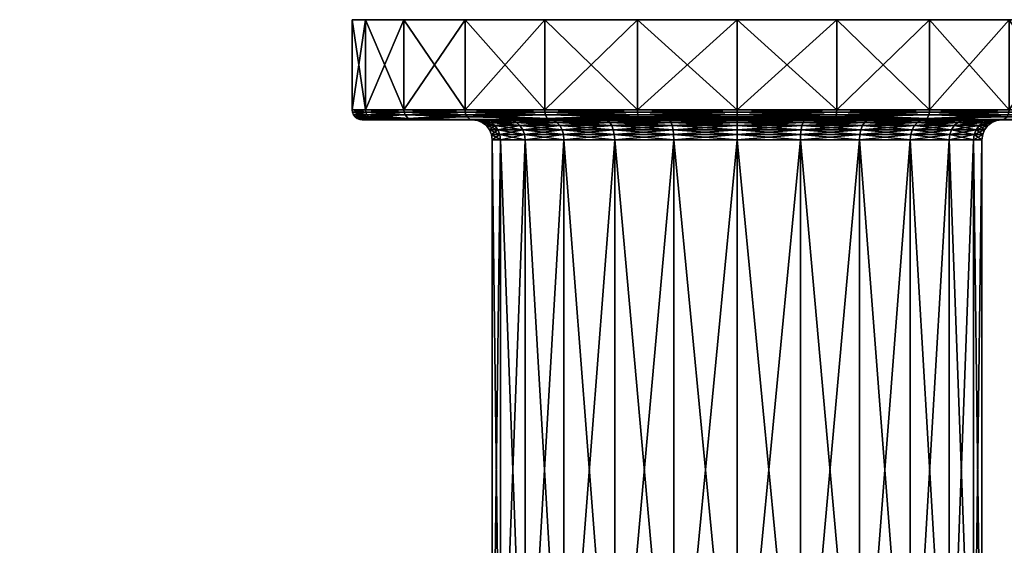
# Model space of a CAD drawing. Extents: x -0.145 to 0.145, y -0.546 to 0.024.
# Tile 655 of 656: x -0.036 to 0.013, y -0.027 to -0.001. Entities that reach past the tile are written whole.
import ezdxf

# ---------------------------------------------------------------- set-up
doc = ezdxf.new("R2010")
doc.units = 0
doc.layers.add('mesh', color=7, linetype='CONTINUOUS')

msp = doc.modelspace()

# ---------------------------------------------------------------- meshes
at = {"layer": 'mesh'}
mesh = msp.add_polyface(dxfattribs=at)
corners = [(-0.018012, -0.0056, 0.385737), (-0.01878, -0.005583, 0.380884), (-0.018137, -0.005583, 0.38577), (-0.018651, -0.0056, 0.380884), (-0.018137, -0.005583, 0.375997), (-0.018012, -0.0056, 0.376031), (-0.016251, -0.005583, 0.371444), (-0.018254, -0.005533, 0.385801), (-0.016251, -0.005583, 0.390323), (-0.018901, -0.005533, 0.380884), (-0.018254, -0.005533, 0.375966), (-0.019005, -0.005454, 0.380884), (-0.018354, -0.005454, 0.385828), (-0.018354, -0.005454, 0.375939), (-0.019084, -0.00535, 0.380884), (-0.01843, -0.00535, 0.385849), (-0.01843, -0.00535, 0.375919), (-0.016514, -0.00535, 0.371292), (-0.018479, -0.00523, 0.385862), (-0.016514, -0.00535, 0.390475), (-0.019134, -0.00523, 0.380884), (-0.018479, -0.00523, 0.375906), (-0.016557, -0.00523, 0.371267), (-0.018495, -0.0051, 0.385866), (-0.016557, -0.00523, 0.3905), (-0.019151, -0.0051, 0.380884), (-0.018495, -0.0051, 0.375901), (-0.016572, -0.0051, 0.371259), (-0.016572, -0.0051, 0.390509), (-0.018495, -0.0006, 0.385866), (-0.016572, -0.0006, 0.390509), (-0.019151, -0.0006, 0.380884), (-0.018495, -0.0006, 0.375901), (-0.016572, -0.0006, 0.371259), (-0.016355, -0.005533, 0.371384), (-0.016355, -0.005533, 0.390384)]
mesh.append_faces([[corners[k] for k in face] for face in [(0, 1, 2, 2), (3, 4, 1, 1), (5, 6, 4, 4), (2, 7, 8, 8), (2, 9, 7, 7), (1, 9, 2, 2), (1, 10, 9, 9), (4, 10, 1, 1), (7, 11, 12, 12), (9, 11, 7, 7), (9, 13, 11, 11), (10, 13, 9, 9), (12, 14, 15, 15), (11, 14, 12, 12), (11, 16, 14, 14), (13, 16, 11, 11), (13, 17, 16, 16), (15, 18, 19, 19), (15, 20, 18, 18), (14, 20, 15, 15), (14, 21, 20, 20), (16, 21, 14, 14), (16, 22, 21, 21), (17, 22, 16, 16), (18, 23, 24, 24), (18, 25, 23, 23), (20, 25, 18, 18), (20, 26, 25, 25), (21, 26, 20, 20), (21, 27, 26, 26), (22, 27, 21, 21), (28, 29, 30, 30), (23, 29, 28, 28), (23, 31, 29, 29), (25, 31, 23, 23), (25, 32, 31, 31), (26, 32, 25, 25), (26, 33, 32, 32), (27, 33, 26, 26), (4, 34, 10, 10), (6, 34, 4, 4), (7, 12, 35, 35), (10, 34, 13, 13), (12, 15, 35, 35), (34, 17, 13, 13)]])
mesh = msp.add_polyface(dxfattribs=at)
corners = [(-0.013409, -0.005454, 0.394392), (-0.016514, -0.00535, 0.390475), (-0.013465, -0.00535, 0.394448), (-0.013409, -0.005454, 0.367375), (-0.009493, -0.00535, 0.364271), (-0.013465, -0.00535, 0.367319), (-0.013501, -0.00523, 0.394484), (-0.009493, -0.00535, 0.397497), (-0.016557, -0.00523, 0.3905), (-0.018479, -0.00523, 0.385862), (-0.016514, -0.00535, 0.371292), (-0.013501, -0.00523, 0.367284), (-0.016557, -0.00523, 0.371267), (-0.009517, -0.00523, 0.364227), (-0.013513, -0.0051, 0.394496), (-0.009517, -0.00523, 0.39754), (-0.016572, -0.0051, 0.390509), (-0.018495, -0.0051, 0.385866), (-0.013513, -0.0051, 0.367272), (-0.016572, -0.0051, 0.371259), (-0.009526, -0.0051, 0.364213), (-0.013513, -0.0006, 0.394496), (-0.009526, -0.0051, 0.397555), (-0.016572, -0.0006, 0.390509), (-0.013513, -0.0006, 0.367272), (-0.016572, -0.0006, 0.371259), (-0.009526, -0.0006, 0.364213), (0.000099, -0.0006, 0.380884), (-0.018495, -0.0006, 0.385866), (-0.018495, -0.0006, 0.375901), (-0.019151, -0.0006, 0.380884), (-0.016139, -0.0056, 0.390259), (-0.016251, -0.005583, 0.390323), (-0.013251, -0.005583, 0.394234), (-0.016139, -0.0056, 0.371509), (-0.013251, -0.005583, 0.367534), (-0.016251, -0.005583, 0.371444), (-0.009276, -0.0056, 0.364646), (-0.009341, -0.005583, 0.364534), (-0.016355, -0.005533, 0.390384), (-0.018254, -0.005533, 0.385801), (-0.016355, -0.005533, 0.371384), (-0.009401, -0.005533, 0.364429), (-0.009401, -0.005533, 0.397338), (-0.01843, -0.00535, 0.385849)]
mesh.append_faces([[corners[k] for k in face] for face in [(0, 1, 2, 2), (3, 4, 5, 5), (2, 6, 7, 7), (2, 8, 6, 6), (1, 8, 2, 2), (1, 9, 8, 8), (10, 11, 12, 12), (5, 11, 10, 10), (5, 13, 11, 11), (4, 13, 5, 5), (6, 14, 15, 15), (6, 16, 14, 14), (8, 16, 6, 6), (8, 17, 16, 16), (12, 18, 19, 19), (11, 18, 12, 12), (11, 20, 18, 18), (13, 20, 11, 11), (14, 21, 22, 22), (14, 23, 21, 21), (16, 23, 14, 14), (19, 24, 25, 25), (18, 24, 19, 19), (18, 26, 24, 24), (20, 26, 18, 18), (27, 23, 28, 28), (27, 21, 23, 23), (27, 29, 25, 25), (27, 30, 29, 29), (31, 32, 33, 33), (34, 35, 36, 36), (37, 38, 35, 35), (32, 39, 33, 33), (32, 40, 39, 39), (36, 35, 41, 41), (38, 42, 35, 35), (33, 0, 43, 43), (33, 39, 0, 0), (35, 3, 41, 41), (35, 42, 3, 3), (0, 2, 43, 43), (39, 1, 0, 0), (39, 44, 1, 1), (41, 5, 10, 10), (3, 5, 41, 41), (42, 4, 3, 3)]])
mesh = msp.add_polyface(dxfattribs=at)
corners = [(-0.009276, -0.0056, 0.397122), (-0.009341, -0.005583, 0.397234), (-0.004754, -0.0056, 0.398995), (-0.009276, -0.0056, 0.364646), (-0.004787, -0.005583, 0.362648), (-0.009341, -0.005583, 0.364534), (-0.004754, -0.0056, 0.362773), (-0.004819, -0.005533, 0.362531), (-0.009493, -0.00535, 0.397497), (-0.009517, -0.00523, 0.39754), (-0.004866, -0.00535, 0.399413), (-0.013501, -0.00523, 0.394484), (-0.009493, -0.00535, 0.364271), (-0.004879, -0.00523, 0.362306), (-0.009517, -0.00523, 0.364227), (-0.004866, -0.00535, 0.362354), (-0.009526, -0.0051, 0.397555), (-0.004879, -0.00523, 0.399461), (-0.013513, -0.0051, 0.394496), (-0.004883, -0.0051, 0.36229), (-0.009526, -0.0051, 0.364213), (-0.008917, -0.005734, 0.371868), (-0.009087, -0.005634, 0.371698), (-0.011152, -0.005634, 0.374388), (-0.006276, -0.005734, 0.369842), (-0.006397, -0.005634, 0.369633), (-0.009087, -0.005634, 0.39007), (-0.006526, -0.0056, 0.392359), (-0.006397, -0.005634, 0.392134), (-0.00927, -0.0056, 0.390253), (-0.011152, -0.005634, 0.387379), (-0.011376, -0.0056, 0.387509), (-0.011376, -0.0056, 0.374259), (-0.00927, -0.0056, 0.371514), (-0.006526, -0.0056, 0.369409), (-0.00333, -0.0056, 0.368085), (-0.009526, -0.0006, 0.397555), (-0.004883, -0.0051, 0.399478), (-0.013513, -0.0006, 0.394496), (-0.004883, -0.0006, 0.36229), (-0.009526, -0.0006, 0.364213), (-0.018495, -0.0006, 0.385866), (-0.019151, -0.0006, 0.380884), (0.000099, -0.0006, 0.380884), (-0.013513, -0.0006, 0.367272), (-0.016572, -0.0006, 0.371259), (-0.013251, -0.005583, 0.394234), (-0.009401, -0.005533, 0.397338), (-0.004787, -0.005583, 0.39912), (-0.009401, -0.005533, 0.364429), (-0.004845, -0.005454, 0.362431), (-0.004845, -0.005454, 0.399336), (-0.013465, -0.00535, 0.394448), (-0.013251, -0.005583, 0.367534)]
mesh.append_faces([[corners[k] for k in face] for face in [(0, 1, 2, 2), (3, 4, 5, 5), (6, 4, 3, 3), (4, 7, 5, 5), (8, 9, 10, 10), (8, 11, 9, 9), (12, 13, 14, 14), (15, 13, 12, 12), (9, 16, 17, 17), (9, 18, 16, 16), (14, 19, 20, 20), (13, 19, 14, 14), (21, 22, 23, 23), (24, 25, 22, 22), (26, 27, 28, 28), (26, 29, 27, 27), (30, 29, 26, 26), (30, 31, 29, 29), (22, 32, 23, 23), (22, 33, 32, 32), (25, 33, 22, 22), (25, 34, 33, 33), (29, 0, 27, 27), (35, 3, 34, 34), (35, 6, 3, 3), (16, 36, 37, 37), (16, 38, 36, 36), (20, 39, 40, 40), (19, 39, 20, 20), (41, 42, 43, 43), (43, 44, 40, 40), (45, 44, 43, 43), (0, 46, 1, 1), (1, 47, 48, 48), (1, 46, 47, 47), (5, 7, 49, 49), (7, 50, 49, 49), (47, 8, 51, 51), (47, 52, 8, 8), (49, 15, 12, 12), (50, 15, 49, 49), (29, 46, 0, 0), (31, 46, 29, 29), (34, 53, 33, 33), (34, 3, 53, 53)]])
mesh = msp.add_polyface(dxfattribs=at)
corners = [(-0.004754, -0.0056, 0.398995), (-0.004787, -0.005583, 0.39912), (0.000099, -0.0056, 0.399634), (-0.009341, -0.005583, 0.397234), (-0.004754, -0.0056, 0.362773), (0.000099, -0.005583, 0.362004), (-0.004787, -0.005583, 0.362648), (0.000099, -0.0056, 0.362134), (-0.004819, -0.005533, 0.399236), (0.000099, -0.005583, 0.399763), (0.000099, -0.005533, 0.361884), (-0.004819, -0.005533, 0.362531), (-0.004845, -0.005454, 0.399336), (0.000099, -0.005533, 0.399884), (0.000099, -0.005454, 0.36178), (-0.004845, -0.005454, 0.362431), (-0.004866, -0.00535, 0.399413), (0.000099, -0.005454, 0.399987), (-0.009493, -0.00535, 0.397497), (0.000099, -0.00535, 0.361701), (-0.004866, -0.00535, 0.362354), (-0.004879, -0.00523, 0.399461), (0.000099, -0.00535, 0.400067), (-0.009517, -0.00523, 0.39754), (0.000099, -0.00523, 0.361651), (-0.004879, -0.00523, 0.362306), (-0.004883, -0.0051, 0.399478), (0.000099, -0.00523, 0.400117), (-0.009526, -0.0051, 0.397555), (0.000099, -0.0051, 0.361634), (-0.004883, -0.0051, 0.36229), (-0.003201, -0.005734, 0.368568), (-0.003263, -0.005634, 0.368335), (-0.006397, -0.005634, 0.369633), (0.000099, -0.005734, 0.368134), (0.000099, -0.005634, 0.367893), (-0.003263, -0.005634, 0.393432), (-0.00333, -0.0056, 0.393682), (0.000099, -0.0056, 0.394134), (-0.006397, -0.005634, 0.392134), (-0.006526, -0.0056, 0.392359), (-0.006526, -0.0056, 0.369409), (-0.00333, -0.0056, 0.368085), (0.000099, -0.0056, 0.367634), (-0.009276, -0.0056, 0.397122), (-0.004883, -0.0006, 0.399478), (0.000099, -0.0051, 0.400134), (-0.009526, -0.0006, 0.397555), (0.000099, -0.0006, 0.361634), (-0.004883, -0.0006, 0.36229), (0.000099, -0.0006, 0.380884), (0.000099, -0.0006, 0.400134), (-0.013513, -0.0006, 0.394496), (-0.009526, -0.0006, 0.364213), (-0.009401, -0.005533, 0.397338)]
mesh.append_faces([[corners[k] for k in face] for face in [(0, 1, 2, 2), (0, 3, 1, 1), (4, 5, 6, 6), (7, 5, 4, 4), (1, 8, 9, 9), (6, 10, 11, 11), (5, 10, 6, 6), (8, 12, 13, 13), (11, 14, 15, 15), (10, 14, 11, 11), (12, 16, 17, 17), (12, 18, 16, 16), (15, 19, 20, 20), (14, 19, 15, 15), (16, 21, 22, 22), (16, 23, 21, 21), (20, 24, 25, 25), (19, 24, 20, 20), (21, 26, 27, 27), (21, 28, 26, 26), (25, 29, 30, 30), (24, 29, 25, 25), (31, 32, 33, 33), (34, 35, 32, 32), (36, 37, 38, 38), (39, 37, 36, 36), (39, 40, 37, 37), (32, 41, 33, 33), (32, 42, 41, 41), (35, 42, 32, 32), (35, 43, 42, 42), (37, 0, 2, 2), (40, 0, 37, 37), (40, 44, 0, 0), (43, 4, 42, 42), (43, 7, 4, 4), (26, 45, 46, 46), (26, 47, 45, 45), (30, 48, 49, 49), (29, 48, 30, 30), (50, 45, 47, 47), (50, 51, 45, 45), (47, 52, 50, 50), (50, 53, 49, 49), (1, 54, 8, 8), (8, 54, 12, 12)]])
mesh = msp.add_polyface(dxfattribs=at)
corners = [(0.000099, -0.0056, 0.399634), (0.000099, -0.005583, 0.399763), (0.004952, -0.0056, 0.398995), (-0.004787, -0.005583, 0.39912), (0.000099, -0.0056, 0.362134), (0.004985, -0.005583, 0.362648), (0.000099, -0.005583, 0.362004), (-0.004819, -0.005533, 0.399236), (0.000099, -0.005533, 0.399884), (0.005017, -0.005533, 0.362531), (0.000099, -0.005533, 0.361884), (-0.004845, -0.005454, 0.399336), (0.000099, -0.005454, 0.399987), (0.005043, -0.005454, 0.362431), (0.000099, -0.005454, 0.36178), (-0.004866, -0.00535, 0.399413), (0.000099, -0.00535, 0.400067), (0.005064, -0.00535, 0.362354), (0.000099, -0.00535, 0.361701), (-0.004879, -0.00523, 0.399461), (0.000099, -0.00523, 0.400117), (0.005077, -0.00523, 0.362306), (0.000099, -0.00523, 0.361651), (-0.004883, -0.0051, 0.399478), (0.000099, -0.0051, 0.400134), (0.005081, -0.0051, 0.36229), (0.000099, -0.0051, 0.361634), (0.000099, -0.0066, 0.393134), (0.000099, -0.006341, 0.393168), (0.003278, -0.006341, 0.392749), (0.00327, -0.0066, 0.369051), (0.003278, -0.006341, 0.369018), (0.000099, -0.006341, 0.3686), (0.003304, -0.0061, 0.392846), (0.000099, -0.0061, 0.393268), (-0.00308, -0.006341, 0.392749), (0.000099, -0.0061, 0.3685), (0.003304, -0.0061, 0.368922), (0.003345, -0.005893, 0.392999), (0.000099, -0.005893, 0.393427), (-0.003106, -0.0061, 0.392846), (0.000099, -0.005893, 0.368341), (0.003345, -0.005893, 0.368768), (0.000099, -0.005734, 0.393634), (0.003399, -0.005734, 0.393199), (-0.003147, -0.005893, 0.392999), (0.000099, -0.005734, 0.368134), (0.003399, -0.005734, 0.368568), (0.000099, -0.005634, 0.393875), (0.003461, -0.005634, 0.393432), (-0.003201, -0.005734, 0.393199), (0.000099, -0.005634, 0.367893), (0.003461, -0.005634, 0.368335), (0.000099, -0.0056, 0.394134), (0.003528, -0.0056, 0.393682), (-0.003263, -0.005634, 0.393432), (0.000099, -0.0056, 0.367634), (0.003528, -0.0056, 0.368085), (-0.00333, -0.0056, 0.393682), (0.004952, -0.0056, 0.362773), (-0.004883, -0.0006, 0.399478), (0.000099, -0.0006, 0.400134), (0.005081, -0.0006, 0.36229), (0.000099, -0.0006, 0.361634), (0.005081, -0.0006, 0.399478), (0.000099, -0.0006, 0.380884), (-0.004883, -0.0006, 0.36229)]
mesh.append_faces([[corners[k] for k in face] for face in [(0, 1, 2, 2), (0, 3, 1, 1), (4, 5, 6, 6), (1, 7, 8, 8), (6, 9, 10, 10), (8, 11, 12, 12), (10, 13, 14, 14), (12, 15, 16, 16), (14, 17, 18, 18), (16, 19, 20, 20), (18, 21, 22, 22), (20, 23, 24, 24), (22, 25, 26, 26), (27, 28, 29, 29), (30, 31, 32, 32), (28, 33, 29, 29), (28, 34, 33, 33), (35, 34, 28, 28), (31, 36, 32, 32), (31, 37, 36, 36), (34, 38, 33, 33), (34, 39, 38, 38), (40, 39, 34, 34), (37, 41, 36, 36), (37, 42, 41, 41), (39, 43, 44, 44), (45, 43, 39, 39), (42, 46, 41, 41), (42, 47, 46, 46), (43, 48, 49, 49), (50, 48, 43, 43), (47, 51, 46, 46), (47, 52, 51, 51), (48, 53, 54, 54), (55, 53, 48, 48), (52, 56, 51, 51), (52, 57, 56, 56), (53, 0, 2, 2), (58, 0, 53, 53), (57, 4, 56, 56), (57, 59, 4, 4), (24, 60, 61, 61), (26, 62, 63, 63), (64, 61, 65, 65), (66, 63, 65, 65)]])
mesh = msp.add_polyface(dxfattribs=at)
corners = [(0.004952, -0.0056, 0.362773), (0.004985, -0.005583, 0.362648), (0.000099, -0.0056, 0.362134), (0.004952, -0.0056, 0.398995), (0.000099, -0.005583, 0.399763), (0.004985, -0.005583, 0.39912), (0.005017, -0.005533, 0.362531), (0.000099, -0.005583, 0.362004), (0.000099, -0.005533, 0.399884), (0.005017, -0.005533, 0.399236), (0.005043, -0.005454, 0.362431), (0.000099, -0.005533, 0.361884), (0.000099, -0.005454, 0.399987), (0.005043, -0.005454, 0.399336), (0.005064, -0.00535, 0.362354), (0.000099, -0.005454, 0.36178), (0.000099, -0.00535, 0.400067), (0.005064, -0.00535, 0.399413), (0.005077, -0.00523, 0.362306), (0.000099, -0.00535, 0.361701), (0.000099, -0.00523, 0.400117), (0.005077, -0.00523, 0.399461), (0.005081, -0.0051, 0.36229), (0.000099, -0.00523, 0.361651), (0.000099, -0.0051, 0.400134), (0.005081, -0.0051, 0.399478), (0.00327, -0.0066, 0.392716), (0.003278, -0.006341, 0.392749), (0.006241, -0.006341, 0.391522), (0.006241, -0.006341, 0.370245), (0.003304, -0.0061, 0.368922), (0.003278, -0.006341, 0.369018), (0.006291, -0.0061, 0.370159), (0.006291, -0.0061, 0.391609), (0.003304, -0.0061, 0.392846), (0.003345, -0.005893, 0.368768), (0.00637, -0.005893, 0.370021), (0.00637, -0.005893, 0.391746), (0.003345, -0.005893, 0.392999), (0.003399, -0.005734, 0.368568), (0.006474, -0.005734, 0.369842), (0.003399, -0.005734, 0.393199), (0.006474, -0.005734, 0.391926), (0.000099, -0.005893, 0.393427), (0.003461, -0.005634, 0.368335), (0.006595, -0.005634, 0.369633), (0.003461, -0.005634, 0.393432), (0.006595, -0.005634, 0.392134), (0.000099, -0.005734, 0.393634), (0.003528, -0.0056, 0.368085), (0.006724, -0.0056, 0.369409), (0.003528, -0.0056, 0.393682), (0.006724, -0.0056, 0.392359), (0.000099, -0.005634, 0.393875), (0.000099, -0.0056, 0.394134), (0.005081, -0.0006, 0.36229), (0.000099, -0.0051, 0.361634), (0.000099, -0.0006, 0.400134), (0.005081, -0.0006, 0.399478), (0.000099, -0.0006, 0.380884), (0.000099, -0.0006, 0.361634), (0.009724, -0.0006, 0.397555)]
mesh.append_faces([[corners[k] for k in face] for face in [(0, 1, 2, 2), (3, 4, 5, 5), (1, 6, 7, 7), (5, 8, 9, 9), (4, 8, 5, 5), (6, 10, 11, 11), (9, 12, 13, 13), (8, 12, 9, 9), (10, 14, 15, 15), (13, 16, 17, 17), (12, 16, 13, 13), (14, 18, 19, 19), (17, 20, 21, 21), (16, 20, 17, 17), (18, 22, 23, 23), (21, 24, 25, 25), (20, 24, 21, 21), (26, 27, 28, 28), (29, 30, 31, 31), (29, 32, 30, 30), (27, 33, 28, 28), (27, 34, 33, 33), (32, 35, 30, 30), (32, 36, 35, 35), (34, 37, 33, 33), (34, 38, 37, 37), (36, 39, 35, 35), (36, 40, 39, 39), (38, 41, 42, 42), (43, 41, 38, 38), (40, 44, 39, 39), (40, 45, 44, 44), (41, 46, 47, 47), (48, 46, 41, 41), (45, 49, 44, 44), (45, 50, 49, 49), (46, 51, 52, 52), (53, 51, 46, 46), (54, 3, 51, 51), (50, 0, 49, 49), (22, 55, 56, 56), (25, 57, 58, 58), (24, 57, 25, 25), (59, 60, 55, 55), (59, 61, 58, 58)]])
mesh = msp.add_polyface(dxfattribs=at)
corners = [(0.004952, -0.0056, 0.362773), (0.009539, -0.005583, 0.364534), (0.004985, -0.005583, 0.362648), (0.009474, -0.0056, 0.364646), (0.009474, -0.0056, 0.397122), (0.004985, -0.005583, 0.39912), (0.009539, -0.005583, 0.397234), (0.004952, -0.0056, 0.398995), (0.005017, -0.005533, 0.399236), (0.005043, -0.005454, 0.362431), (0.00969, -0.00535, 0.364271), (0.005064, -0.00535, 0.362354), (0.009715, -0.00523, 0.364227), (0.005077, -0.00523, 0.362306), (0.013699, -0.00523, 0.367284), (0.00969, -0.00535, 0.397497), (0.005077, -0.00523, 0.399461), (0.009715, -0.00523, 0.39754), (0.005064, -0.00535, 0.399413), (0.009724, -0.0051, 0.364213), (0.005081, -0.0051, 0.36229), (0.013711, -0.0051, 0.367272), (0.005081, -0.0051, 0.399478), (0.009724, -0.0051, 0.397555), (0.006595, -0.005634, 0.392134), (0.006724, -0.0056, 0.392359), (0.009468, -0.0056, 0.390253), (0.003528, -0.0056, 0.393682), (0.006724, -0.0056, 0.369409), (0.009468, -0.0056, 0.371514), (0.009724, -0.0006, 0.364213), (0.005081, -0.0006, 0.36229), (0.013711, -0.0006, 0.367272), (0.005081, -0.0006, 0.399478), (0.009724, -0.0006, 0.397555), (0.000099, -0.0006, 0.380884), (0.018693, -0.0006, 0.375901), (0.019349, -0.0006, 0.380884), (0.013711, -0.0006, 0.394496), (0.01677, -0.0006, 0.390509), (0.013449, -0.005583, 0.367534), (0.009599, -0.005533, 0.364429), (0.005017, -0.005533, 0.362531), (0.009599, -0.005533, 0.397338), (0.005043, -0.005454, 0.399336), (0.013663, -0.00535, 0.367319), (0.013449, -0.005583, 0.394234), (0.011574, -0.0056, 0.374259)]
mesh.append_faces([[corners[k] for k in face] for face in [(0, 1, 2, 2), (3, 1, 0, 0), (4, 5, 6, 6), (7, 5, 4, 4), (5, 8, 6, 6), (9, 10, 11, 11), (11, 12, 13, 13), (10, 12, 11, 11), (10, 14, 12, 12), (15, 16, 17, 17), (18, 16, 15, 15), (13, 19, 20, 20), (12, 19, 13, 13), (12, 21, 19, 19), (17, 22, 23, 23), (16, 22, 17, 17), (24, 25, 26, 26), (27, 4, 25, 25), (27, 7, 4, 4), (28, 3, 0, 0), (29, 3, 28, 28), (20, 30, 31, 31), (19, 30, 20, 20), (19, 32, 30, 30), (23, 33, 34, 34), (22, 33, 23, 23), (35, 31, 30, 30), (30, 32, 35, 35), (36, 37, 35, 35), (35, 38, 34, 34), (39, 38, 35, 35), (3, 40, 1, 1), (2, 41, 42, 42), (1, 41, 2, 2), (1, 40, 41, 41), (6, 8, 43, 43), (42, 41, 9, 9), (8, 44, 43, 43), (41, 10, 9, 9), (41, 45, 10, 10), (43, 18, 15, 15), (44, 18, 43, 43), (25, 46, 26, 26), (25, 4, 46, 46), (29, 40, 3, 3), (47, 40, 29, 29)]])
mesh = msp.add_polyface(dxfattribs=at)
corners = [(0.013607, -0.005454, 0.367375), (0.016712, -0.00535, 0.371292), (0.013663, -0.00535, 0.367319), (0.013607, -0.005454, 0.394392), (0.00969, -0.00535, 0.397497), (0.013663, -0.00535, 0.394448), (0.013699, -0.00523, 0.367284), (0.00969, -0.00535, 0.364271), (0.016755, -0.00523, 0.371267), (0.013699, -0.00523, 0.394484), (0.016712, -0.00535, 0.390475), (0.009715, -0.00523, 0.39754), (0.013711, -0.0051, 0.367272), (0.009715, -0.00523, 0.364227), (0.01677, -0.0051, 0.371259), (0.013711, -0.0051, 0.394496), (0.016755, -0.00523, 0.3905), (0.009724, -0.0051, 0.397555), (0.01135, -0.005634, 0.387379), (0.011574, -0.0056, 0.387509), (0.012898, -0.0056, 0.384313), (0.012898, -0.0056, 0.377454), (0.016337, -0.0056, 0.371509), (0.011574, -0.0056, 0.374259), (0.013349, -0.0056, 0.380884), (0.01821, -0.0056, 0.376031), (0.018849, -0.0056, 0.380884), (0.01821, -0.0056, 0.385737), (0.009468, -0.0056, 0.390253), (0.016337, -0.0056, 0.390259), (0.013711, -0.0006, 0.367272), (0.009724, -0.0051, 0.364213), (0.01677, -0.0006, 0.371259), (0.013711, -0.0006, 0.394496), (0.01677, -0.0051, 0.390509), (0.009724, -0.0006, 0.397555), (0.000099, -0.0006, 0.380884), (0.018693, -0.0006, 0.375901), (0.018693, -0.0006, 0.385866), (0.01677, -0.0006, 0.390509), (0.019349, -0.0006, 0.380884), (0.016449, -0.005583, 0.371444), (0.013449, -0.005583, 0.367534), (0.013449, -0.005583, 0.394234), (0.016449, -0.005583, 0.390323), (0.009474, -0.0056, 0.397122), (0.009539, -0.005583, 0.397234), (0.016553, -0.005533, 0.371384), (0.009599, -0.005533, 0.397338), (0.009599, -0.005533, 0.364429), (0.016553, -0.005533, 0.390384)]
mesh.append_faces([[corners[k] for k in face] for face in [(0, 1, 2, 2), (3, 4, 5, 5), (2, 6, 7, 7), (2, 8, 6, 6), (1, 8, 2, 2), (5, 9, 10, 10), (5, 11, 9, 9), (4, 11, 5, 5), (6, 12, 13, 13), (6, 14, 12, 12), (8, 14, 6, 6), (9, 15, 16, 16), (9, 17, 15, 15), (11, 17, 9, 9), (18, 19, 20, 20), (21, 22, 23, 23), (24, 25, 21, 21), (20, 26, 24, 24), (19, 27, 20, 20), (28, 29, 19, 19), (12, 30, 31, 31), (12, 32, 30, 30), (14, 32, 12, 12), (15, 33, 34, 34), (15, 35, 33, 33), (17, 35, 15, 15), (36, 32, 37, 37), (36, 30, 32, 32), (36, 38, 39, 39), (36, 40, 38, 38), (22, 41, 42, 42), (29, 43, 44, 44), (45, 46, 43, 43), (41, 47, 42, 42), (46, 48, 43, 43), (42, 0, 49, 49), (42, 47, 0, 0), (43, 3, 50, 50), (43, 48, 3, 3), (0, 2, 49, 49), (47, 1, 0, 0), (3, 5, 50, 50), (48, 4, 3, 3), (28, 43, 29, 29), (23, 22, 42, 42)]])
mesh = msp.add_polyface(dxfattribs=at)
corners = [(0.016337, -0.0056, 0.371509), (0.018335, -0.005583, 0.375997), (0.016449, -0.005583, 0.371444), (0.01821, -0.0056, 0.376031), (0.018978, -0.005583, 0.380884), (0.018849, -0.0056, 0.380884), (0.018335, -0.005583, 0.38577), (0.01821, -0.0056, 0.385737), (0.016449, -0.005583, 0.390323), (0.016337, -0.0056, 0.390259), (0.018452, -0.005533, 0.375966), (0.019099, -0.005533, 0.380884), (0.018452, -0.005533, 0.385801), (0.019203, -0.005454, 0.380884), (0.018552, -0.005454, 0.375939), (0.018552, -0.005454, 0.385828), (0.019282, -0.00535, 0.380884), (0.018628, -0.00535, 0.375919), (0.016712, -0.00535, 0.390475), (0.018628, -0.00535, 0.385849), (0.016712, -0.00535, 0.371292), (0.018677, -0.00523, 0.375906), (0.016755, -0.00523, 0.371267), (0.016755, -0.00523, 0.3905), (0.018677, -0.00523, 0.385862), (0.013699, -0.00523, 0.394484), (0.018693, -0.0051, 0.375901), (0.01677, -0.0051, 0.371259), (0.01677, -0.0051, 0.390509), (0.018693, -0.0051, 0.385866), (0.013711, -0.0051, 0.394496), (0.012898, -0.0056, 0.377454), (0.013349, -0.0056, 0.380884), (0.012898, -0.0056, 0.384313), (0.011574, -0.0056, 0.387509), (0.018693, -0.0006, 0.375901), (0.01677, -0.0006, 0.371259), (0.01677, -0.0006, 0.390509), (0.018693, -0.0006, 0.385866), (0.013711, -0.0006, 0.394496), (0.016553, -0.005533, 0.371384), (0.016553, -0.005533, 0.390384), (0.013449, -0.005583, 0.394234), (0.013663, -0.00535, 0.394448)]
mesh.append_faces([[corners[k] for k in face] for face in [(0, 1, 2, 2), (3, 1, 0, 0), (3, 4, 1, 1), (5, 4, 3, 3), (5, 6, 4, 4), (7, 6, 5, 5), (7, 8, 6, 6), (9, 8, 7, 7), (1, 10, 2, 2), (1, 11, 10, 10), (4, 11, 1, 1), (6, 12, 4, 4), (10, 13, 14, 14), (11, 13, 10, 10), (12, 15, 11, 11), (14, 16, 17, 17), (15, 18, 19, 19), (20, 21, 22, 22), (17, 21, 20, 20), (19, 23, 24, 24), (18, 23, 19, 19), (18, 25, 23, 23), (22, 26, 27, 27), (21, 26, 22, 22), (24, 28, 29, 29), (23, 28, 24, 24), (23, 30, 28, 28), (31, 3, 0, 0), (32, 5, 3, 3), (33, 7, 5, 5), (34, 9, 7, 7), (27, 35, 36, 36), (26, 35, 27, 27), (29, 37, 38, 38), (28, 37, 29, 29), (28, 39, 37, 37), (2, 10, 40, 40), (6, 41, 12, 12), (8, 41, 6, 6), (8, 42, 41, 41), (10, 14, 40, 40), (12, 41, 15, 15), (40, 17, 20, 20), (14, 17, 40, 40), (41, 18, 15, 15), (41, 43, 18, 18)]])
mesh = msp.add_polyface(dxfattribs=at)
corners = [(-0.040066, -0.016337, -0.540586), (-0.040541, -0.015962, -0.547075), (-0.040545, -0.016338, -0.547067), (-0.040048, -0.015962, -0.540578), (-0.039954, -0.015962, -0.53934), (-0.040671, -0.016336, -0.534121), (-0.040927, -0.015962, -0.534169), (-0.040388, -0.017263, -0.540598), (-0.040178, -0.016976, -0.540594), (-0.040655, -0.016976, -0.547042), (-0.04111, -0.017263, -0.534213), (-0.040505, -0.016659, -0.547067), (-0.040026, -0.016659, -0.540591), (-0.040905, -0.016976, -0.53417), (-0.040756, -0.016659, -0.534139), (-0.041037, -0.016633, -0.548369), (-0.040354, -0.0108, -0.539362), (-0.040354, -0.016633, -0.539362), (-0.039954, -0.0108, -0.53934), (-0.040646, -0.0108, -0.548451), (-0.041037, -0.0108, -0.548369), (-0.016139, -0.0056, 0.390259), (-0.018137, -0.005583, 0.38577), (-0.016251, -0.005583, 0.390323), (-0.018012, -0.0056, 0.385737), (-0.018651, -0.0056, 0.380884), (-0.01878, -0.005583, 0.380884), (-0.018012, -0.0056, 0.376031), (-0.018137, -0.005583, 0.375997), (-0.016139, -0.0056, 0.371509), (-0.016251, -0.005583, 0.371444), (-0.012017, -0.005893, 0.377637), (-0.012651, -0.005734, 0.380884), (-0.012444, -0.005893, 0.380884), (-0.012892, -0.005634, 0.380884), (-0.01245, -0.005634, 0.384246), (-0.012217, -0.005734, 0.377584), (-0.01245, -0.005634, 0.377521), (-0.0127, -0.0056, 0.384313), (-0.013151, -0.0056, 0.380884), (-0.0127, -0.0056, 0.377454), (-0.011376, -0.0056, 0.387509), (-0.011376, -0.0056, 0.374259), (-0.013251, -0.005583, 0.394234), (-0.00927, -0.0056, 0.371514), (-0.013251, -0.005583, 0.367534)]
mesh.append_faces([[corners[k] for k in face] for face in [(0, 1, 2, 2), (0, 3, 1, 1), (0, 4, 3, 3), (5, 4, 0, 0), (5, 6, 4, 4), (7, 8, 9, 9), (10, 8, 7, 7), (8, 11, 9, 9), (8, 12, 11, 11), (13, 12, 8, 8), (13, 14, 12, 12), (12, 2, 11, 11), (12, 0, 2, 2), (14, 0, 12, 12), (14, 5, 0, 0), (15, 16, 17, 17), (18, 3, 4, 4), (18, 1, 3, 3), (19, 1, 18, 18), (6, 18, 4, 4), (20, 18, 16, 16), (20, 19, 18, 18), (21, 22, 23, 23), (24, 22, 21, 21), (25, 26, 24, 24), (27, 28, 25, 25), (29, 30, 27, 27), (31, 32, 33, 33), (32, 34, 35, 35), (36, 34, 32, 32), (36, 37, 34, 34), (34, 38, 35, 35), (34, 39, 38, 38), (37, 39, 34, 34), (37, 40, 39, 39), (38, 21, 41, 41), (38, 24, 21, 21), (39, 24, 38, 38), (39, 25, 24, 24), (40, 25, 39, 39), (40, 27, 25, 25), (42, 27, 40, 40), (42, 29, 27, 27), (41, 21, 43, 43), (44, 45, 29, 29)]])
mesh = msp.add_polyface(dxfattribs=at)
corners = [(-0.011734, -0.0066, 0.384054), (-0.011767, -0.006341, 0.384063), (-0.010539, -0.006341, 0.387026), (-0.012151, -0.0066, 0.380884), (-0.012185, -0.006341, 0.380884), (-0.011734, -0.0066, 0.377713), (-0.011767, -0.006341, 0.377704), (-0.01051, -0.0066, 0.374759), (-0.010539, -0.006341, 0.374742), (-0.011863, -0.0061, 0.384089), (-0.010626, -0.0061, 0.387076), (-0.012285, -0.0061, 0.380884), (-0.011863, -0.0061, 0.377678), (-0.010626, -0.0061, 0.374692), (-0.012017, -0.005893, 0.38413), (-0.010763, -0.005893, 0.387155), (-0.012444, -0.005893, 0.380884), (-0.012017, -0.005893, 0.377637), (-0.010763, -0.005893, 0.374612), (-0.010943, -0.005734, 0.387259), (-0.012217, -0.005734, 0.384184), (-0.012651, -0.005734, 0.380884), (-0.012217, -0.005734, 0.377584), (-0.010943, -0.005734, 0.374509), (-0.011152, -0.005634, 0.387379), (-0.01245, -0.005634, 0.384246), (-0.01245, -0.005634, 0.377521), (-0.011152, -0.005634, 0.374388), (-0.011376, -0.0056, 0.387509), (-0.0127, -0.0056, 0.384313), (-0.0127, -0.0056, 0.377454), (-0.011376, -0.0056, 0.374259), (-0.00927, -0.0056, 0.371514), (-0.016139, -0.0056, 0.371509), (-0.011734, -0.0396, 0.384054), (-0.01051, -0.0396, 0.387009), (-0.012151, -0.0396, 0.380884), (-0.011734, -0.0396, 0.377713), (-0.01051, -0.0396, 0.374759)]
mesh.append_faces([[corners[k] for k in face] for face in [(0, 1, 2, 2), (3, 1, 0, 0), (3, 4, 1, 1), (5, 4, 3, 3), (5, 6, 4, 4), (7, 6, 5, 5), (7, 8, 6, 6), (1, 9, 10, 10), (4, 9, 1, 1), (4, 11, 9, 9), (6, 11, 4, 4), (6, 12, 11, 11), (8, 12, 6, 6), (8, 13, 12, 12), (9, 14, 15, 15), (11, 14, 9, 9), (11, 16, 14, 14), (12, 16, 11, 11), (12, 17, 16, 16), (13, 17, 12, 12), (13, 18, 17, 17), (14, 19, 15, 15), (14, 20, 19, 19), (16, 20, 14, 14), (16, 21, 20, 20), (17, 22, 21, 21), (18, 22, 17, 17), (18, 23, 22, 22), (20, 24, 19, 19), (20, 25, 24, 24), (21, 25, 20, 20), (23, 26, 22, 22), (23, 27, 26, 26), (25, 28, 24, 24), (25, 29, 28, 28), (27, 30, 26, 26), (27, 31, 30, 30), (32, 33, 31, 31), (34, 0, 35, 35), (34, 3, 0, 0), (36, 3, 34, 34), (36, 5, 3, 3), (37, 5, 36, 36), (37, 7, 5, 5), (38, 7, 37, 37)]])
mesh = msp.add_polyface(dxfattribs=at)
corners = [(-0.006043, -0.006341, 0.370245), (-0.006093, -0.0061, 0.370159), (-0.008658, -0.0061, 0.372127), (-0.00308, -0.006341, 0.369018), (-0.003106, -0.0061, 0.368922), (0.000099, -0.006341, 0.3686), (0.000099, -0.0061, 0.3685), (-0.003106, -0.0061, 0.392846), (-0.003147, -0.005893, 0.392999), (0.000099, -0.005893, 0.393427), (-0.006093, -0.0061, 0.391609), (-0.006172, -0.005893, 0.391746), (-0.008658, -0.0061, 0.389641), (-0.00877, -0.005893, 0.389753), (-0.010626, -0.0061, 0.387076), (-0.010763, -0.005893, 0.387155), (-0.011863, -0.0061, 0.384089), (-0.010763, -0.005893, 0.374612), (-0.010626, -0.0061, 0.374692), (-0.00877, -0.005893, 0.372015), (-0.006172, -0.005893, 0.370021), (-0.003147, -0.005893, 0.368768), (0.000099, -0.005893, 0.368341), (-0.003201, -0.005734, 0.393199), (0.000099, -0.005734, 0.393634), (-0.006276, -0.005734, 0.391926), (-0.008917, -0.005734, 0.389899), (-0.010943, -0.005734, 0.387259), (-0.010943, -0.005734, 0.374509), (-0.008917, -0.005734, 0.371868), (-0.006276, -0.005734, 0.369842), (-0.003201, -0.005734, 0.368568), (0.000099, -0.005734, 0.368134), (-0.003263, -0.005634, 0.393432), (0.000099, -0.005634, 0.393875), (-0.006397, -0.005634, 0.392134), (-0.009087, -0.005634, 0.39007), (-0.011152, -0.005634, 0.387379), (-0.011152, -0.005634, 0.374388), (-0.009087, -0.005634, 0.371698), (-0.006397, -0.005634, 0.369633), (-0.003263, -0.005634, 0.368335)]
mesh.append_faces([[corners[k] for k in face] for face in [(0, 1, 2, 2), (3, 4, 1, 1), (5, 6, 4, 4), (7, 8, 9, 9), (10, 8, 7, 7), (10, 11, 8, 8), (12, 11, 10, 10), (12, 13, 11, 11), (14, 13, 12, 12), (14, 15, 13, 13), (16, 15, 14, 14), (2, 17, 18, 18), (2, 19, 17, 17), (1, 19, 2, 2), (1, 20, 19, 19), (4, 20, 1, 1), (4, 21, 20, 20), (6, 21, 4, 4), (6, 22, 21, 21), (8, 23, 24, 24), (11, 23, 8, 8), (11, 25, 23, 23), (13, 25, 11, 11), (13, 26, 25, 25), (15, 26, 13, 13), (15, 27, 26, 26), (19, 28, 17, 17), (19, 29, 28, 28), (20, 29, 19, 19), (20, 30, 29, 29), (21, 30, 20, 20), (21, 31, 30, 30), (22, 31, 21, 21), (22, 32, 31, 31), (23, 33, 34, 34), (25, 33, 23, 23), (25, 35, 33, 33), (26, 35, 25, 25), (26, 36, 35, 35), (27, 36, 26, 26), (27, 37, 36, 36), (29, 38, 28, 28), (30, 39, 29, 29), (31, 40, 30, 30), (32, 41, 31, 31)]])
mesh = msp.add_polyface(dxfattribs=at)
corners = [(0.010708, -0.0066, 0.374759), (0.010737, -0.006341, 0.374742), (0.008785, -0.006341, 0.372198), (0.008761, -0.0066, 0.389546), (0.008785, -0.006341, 0.38957), (0.010737, -0.006341, 0.387026), (0.006224, -0.0066, 0.391493), (0.006241, -0.006341, 0.391522), (0.006291, -0.0061, 0.370159), (0.006241, -0.006341, 0.370245), (0.008856, -0.0061, 0.372127), (0.010824, -0.0061, 0.374692), (0.010824, -0.0061, 0.387076), (0.008856, -0.0061, 0.389641), (0.006291, -0.0061, 0.391609), (0.00637, -0.005893, 0.370021), (0.008968, -0.005893, 0.372015), (0.010961, -0.005893, 0.374612), (0.010961, -0.005893, 0.387155), (0.008968, -0.005893, 0.389753), (0.00637, -0.005893, 0.391746), (0.006474, -0.005734, 0.369842), (0.009115, -0.005734, 0.371868), (0.011141, -0.005734, 0.374509), (0.011141, -0.005734, 0.387259), (0.009115, -0.005734, 0.389899), (0.006474, -0.005734, 0.391926), (0.003345, -0.005893, 0.392999), (0.006595, -0.005634, 0.369633), (0.009285, -0.005634, 0.371698), (0.01135, -0.005634, 0.374388), (0.01135, -0.005634, 0.387379), (0.009285, -0.005634, 0.39007), (0.006595, -0.005634, 0.392134), (0.003399, -0.005734, 0.393199), (0.006724, -0.0056, 0.369409), (0.009468, -0.0056, 0.371514), (0.011574, -0.0056, 0.374259), (0.011574, -0.0056, 0.387509), (0.009468, -0.0056, 0.390253), (0.003461, -0.005634, 0.393432), (0.006724, -0.0056, 0.392359)]
mesh.append_faces([[corners[k] for k in face] for face in [(0, 1, 2, 2), (3, 4, 5, 5), (6, 7, 4, 4), (2, 8, 9, 9), (2, 10, 8, 8), (1, 10, 2, 2), (1, 11, 10, 10), (4, 12, 5, 5), (4, 13, 12, 12), (7, 13, 4, 4), (7, 14, 13, 13), (10, 15, 8, 8), (10, 16, 15, 15), (11, 16, 10, 10), (11, 17, 16, 16), (13, 18, 12, 12), (13, 19, 18, 18), (14, 19, 13, 13), (14, 20, 19, 19), (16, 21, 15, 15), (16, 22, 21, 21), (17, 22, 16, 16), (17, 23, 22, 22), (19, 24, 18, 18), (19, 25, 24, 24), (20, 25, 19, 19), (20, 26, 25, 25), (27, 26, 20, 20), (22, 28, 21, 21), (22, 29, 28, 28), (23, 29, 22, 22), (23, 30, 29, 29), (25, 31, 24, 24), (25, 32, 31, 31), (26, 32, 25, 25), (26, 33, 32, 32), (34, 33, 26, 26), (29, 35, 28, 28), (29, 36, 35, 35), (30, 36, 29, 29), (30, 37, 36, 36), (32, 38, 31, 31), (32, 39, 38, 38), (33, 39, 32, 32), (40, 41, 33, 33)]])
mesh = msp.add_polyface(dxfattribs=at)
corners = [(0.011932, -0.0066, 0.377713), (0.011964, -0.006341, 0.377704), (0.010737, -0.006341, 0.374742), (0.012349, -0.0066, 0.380884), (0.012383, -0.006341, 0.380884), (0.011932, -0.0066, 0.384054), (0.011964, -0.006341, 0.384063), (0.010708, -0.0066, 0.387009), (0.010737, -0.006341, 0.387026), (0.010824, -0.0061, 0.374692), (0.012061, -0.0061, 0.377678), (0.012483, -0.0061, 0.380884), (0.012061, -0.0061, 0.384089), (0.010824, -0.0061, 0.387076), (0.010961, -0.005893, 0.374612), (0.012215, -0.005893, 0.377637), (0.012642, -0.005893, 0.380884), (0.012215, -0.005893, 0.38413), (0.010961, -0.005893, 0.387155), (0.011141, -0.005734, 0.374509), (0.012415, -0.005734, 0.377584), (0.012849, -0.005734, 0.380884), (0.012415, -0.005734, 0.384184), (0.011141, -0.005734, 0.387259), (0.01135, -0.005634, 0.374388), (0.012648, -0.005634, 0.377521), (0.01309, -0.005634, 0.380884), (0.012648, -0.005634, 0.384246), (0.01135, -0.005634, 0.387379), (0.011574, -0.0056, 0.374259), (0.012898, -0.0056, 0.377454), (0.013349, -0.0056, 0.380884), (0.012898, -0.0056, 0.384313)]
mesh.append_faces([[corners[k] for k in face] for face in [(0, 1, 2, 2), (3, 4, 1, 1), (5, 4, 3, 3), (5, 6, 4, 4), (7, 6, 5, 5), (7, 8, 6, 6), (1, 9, 2, 2), (1, 10, 9, 9), (4, 10, 1, 1), (4, 11, 10, 10), (6, 11, 4, 4), (6, 12, 11, 11), (8, 12, 6, 6), (8, 13, 12, 12), (10, 14, 9, 9), (10, 15, 14, 14), (11, 15, 10, 10), (11, 16, 15, 15), (12, 16, 11, 11), (12, 17, 16, 16), (13, 17, 12, 12), (13, 18, 17, 17), (15, 19, 14, 14), (15, 20, 19, 19), (16, 20, 15, 15), (16, 21, 20, 20), (17, 21, 16, 16), (17, 22, 21, 21), (18, 22, 17, 17), (18, 23, 22, 22), (20, 24, 19, 19), (20, 25, 24, 24), (21, 25, 20, 20), (21, 26, 25, 25), (22, 26, 21, 21), (22, 27, 26, 26), (23, 27, 22, 22), (23, 28, 27, 27), (25, 29, 24, 24), (25, 30, 29, 29), (26, 30, 25, 25), (26, 31, 30, 30), (27, 31, 26, 26), (27, 32, 31, 31), (28, 32, 27, 27)]])
mesh = msp.add_polyface(dxfattribs=at)
corners = [(-0.003072, -0.0066, 0.392716), (-0.00308, -0.006341, 0.392749), (0.000099, -0.006341, 0.393168), (-0.006026, -0.0066, 0.391493), (-0.006043, -0.006341, 0.391522), (-0.008563, -0.0066, 0.389546), (-0.008587, -0.006341, 0.38957), (-0.01051, -0.0066, 0.387009), (-0.010539, -0.006341, 0.387026), (-0.011734, -0.0066, 0.384054), (-0.008563, -0.0066, 0.372222), (-0.010539, -0.006341, 0.374742), (-0.01051, -0.0066, 0.374759), (-0.008587, -0.006341, 0.372198), (-0.006026, -0.0066, 0.370275), (-0.006043, -0.006341, 0.370245), (-0.003072, -0.0066, 0.369051), (-0.00308, -0.006341, 0.369018), (0.000099, -0.0066, 0.368634), (0.000099, -0.006341, 0.3686), (-0.003106, -0.0061, 0.392846), (0.000099, -0.0061, 0.393268), (-0.006093, -0.0061, 0.391609), (-0.008658, -0.0061, 0.389641), (-0.010626, -0.0061, 0.387076), (-0.011767, -0.006341, 0.384063), (-0.010626, -0.0061, 0.374692), (-0.008658, -0.0061, 0.372127), (-0.006093, -0.0061, 0.370159), (-0.003106, -0.0061, 0.368922), (-0.003072, -0.0396, 0.392716), (0.000099, -0.0396, 0.393134), (-0.006026, -0.0396, 0.391493), (-0.008563, -0.0396, 0.389546), (-0.01051, -0.0396, 0.387009), (-0.01051, -0.0396, 0.374759), (-0.008563, -0.0396, 0.372222), (-0.006026, -0.0396, 0.370275), (-0.003072, -0.0396, 0.369051), (0.000099, -0.0396, 0.368634)]
mesh.append_faces([[corners[k] for k in face] for face in [(0, 1, 2, 2), (3, 1, 0, 0), (3, 4, 1, 1), (5, 4, 3, 3), (5, 6, 4, 4), (7, 6, 5, 5), (7, 8, 6, 6), (9, 8, 7, 7), (10, 11, 12, 12), (10, 13, 11, 11), (14, 13, 10, 10), (14, 15, 13, 13), (16, 15, 14, 14), (16, 17, 15, 15), (18, 17, 16, 16), (18, 19, 17, 17), (1, 20, 21, 21), (4, 20, 1, 1), (4, 22, 20, 20), (6, 22, 4, 4), (6, 23, 22, 22), (8, 23, 6, 6), (8, 24, 23, 23), (25, 24, 8, 8), (13, 26, 11, 11), (13, 27, 26, 26), (15, 27, 13, 13), (17, 28, 15, 15), (19, 29, 17, 17), (30, 0, 31, 31), (30, 3, 0, 0), (32, 3, 30, 30), (32, 5, 3, 3), (33, 5, 32, 32), (33, 7, 5, 5), (34, 7, 33, 33), (34, 9, 7, 7), (35, 10, 12, 12), (36, 10, 35, 35), (36, 14, 10, 10), (37, 14, 36, 36), (37, 16, 14, 14), (38, 16, 37, 37), (38, 18, 16, 16), (39, 18, 38, 38)]])
mesh = msp.add_polyface(dxfattribs=at)
corners = [(0.00327, -0.0396, 0.392716), (0.003261, -0.039859, 0.392683), (0.000099, -0.0396, 0.393134), (0.006224, -0.0396, 0.391493), (0.006207, -0.039859, 0.391463), (0.008737, -0.039859, 0.389522), (0.008761, -0.0396, 0.389546), (0.010678, -0.039859, 0.386992), (0.010708, -0.0396, 0.387009), (0.011899, -0.039859, 0.384045), (0.010708, -0.0396, 0.374759), (0.008737, -0.039859, 0.372246), (0.010678, -0.039859, 0.374776), (0.008761, -0.0396, 0.372222), (0.006207, -0.039859, 0.370304), (0.006224, -0.0396, 0.370275), (0.003261, -0.039859, 0.369084), (0.00327, -0.0396, 0.369051), (0.000099, -0.039859, 0.368668), (0.000099, -0.0396, 0.368634), (-0.003063, -0.039859, 0.369084), (0.000099, -0.039859, 0.3931), (0.006224, -0.0066, 0.370275), (0.003278, -0.006341, 0.369018), (0.00327, -0.0066, 0.369051), (0.006241, -0.006341, 0.370245), (0.008761, -0.0066, 0.372222), (0.008785, -0.006341, 0.372198), (0.010708, -0.0066, 0.374759), (0.008761, -0.0066, 0.389546), (0.010737, -0.006341, 0.387026), (0.010708, -0.0066, 0.387009), (0.006224, -0.0066, 0.391493), (0.008785, -0.006341, 0.38957), (0.00327, -0.0066, 0.392716), (0.006241, -0.006341, 0.391522), (0.000099, -0.0066, 0.393134), (0.003278, -0.006341, 0.392749), (-0.003072, -0.0066, 0.392716), (0.000099, -0.006341, 0.393168), (0.000099, -0.006341, 0.3686), (0.000099, -0.0066, 0.368634)]
mesh.append_faces([[corners[k] for k in face] for face in [(0, 1, 2, 2), (3, 4, 0, 0), (3, 5, 4, 4), (6, 5, 3, 3), (6, 7, 5, 5), (8, 7, 6, 6), (8, 9, 7, 7), (10, 11, 12, 12), (13, 11, 10, 10), (13, 14, 11, 11), (15, 14, 13, 13), (15, 16, 14, 14), (17, 16, 15, 15), (17, 18, 16, 16), (19, 18, 17, 17), (19, 20, 18, 18), (2, 1, 21, 21), (22, 23, 24, 24), (22, 25, 23, 23), (26, 25, 22, 22), (26, 27, 25, 25), (28, 27, 26, 26), (29, 30, 31, 31), (32, 33, 29, 29), (34, 35, 32, 32), (36, 37, 34, 34), (38, 39, 36, 36), (24, 40, 41, 41), (17, 24, 19, 19), (17, 22, 24, 24), (15, 22, 17, 17), (15, 26, 22, 22), (13, 26, 15, 15), (13, 28, 26, 26), (10, 28, 13, 13), (8, 29, 31, 31), (6, 29, 8, 8), (6, 32, 29, 29), (3, 32, 6, 6), (3, 34, 32, 32), (0, 34, 3, 3), (0, 36, 34, 34), (2, 36, 0, 0), (2, 38, 36, 36), (19, 24, 41, 41)]])
mesh = msp.add_polyface(dxfattribs=at)
corners = [(0.011932, -0.0396, 0.384054), (0.011899, -0.039859, 0.384045), (0.010708, -0.0396, 0.387009), (0.012315, -0.039859, 0.380884), (0.012349, -0.0396, 0.380884), (0.011899, -0.039859, 0.377722), (0.011932, -0.0396, 0.377713), (0.010678, -0.039859, 0.374776), (0.010708, -0.0396, 0.374759), (0.011802, -0.0401, 0.38402), (0.010678, -0.039859, 0.386992), (0.012215, -0.0401, 0.380884), (0.011802, -0.0401, 0.377748), (0.010592, -0.0401, 0.374826), (0.011649, -0.040307, 0.383978), (0.010592, -0.0401, 0.386942), (0.012056, -0.040307, 0.380884), (0.011649, -0.040307, 0.377789), (0.010454, -0.040307, 0.374905), (0.011849, -0.040466, 0.380884), (0.011449, -0.040466, 0.383925), (0.011449, -0.040466, 0.377843), (0.010275, -0.040466, 0.375009), (0.011608, -0.040566, 0.380884), (0.011216, -0.040566, 0.383862), (0.011216, -0.040566, 0.377905), (0.011349, -0.0406, 0.380884), (0.010966, -0.0406, 0.383795), (0.010966, -0.0406, 0.377972), (0.011932, -0.0066, 0.377713), (0.010737, -0.006341, 0.374742), (0.010708, -0.0066, 0.374759), (0.012349, -0.0066, 0.380884), (0.011964, -0.006341, 0.377704), (0.011932, -0.0066, 0.384054), (0.010708, -0.0066, 0.387009)]
mesh.append_faces([[corners[k] for k in face] for face in [(0, 1, 2, 2), (0, 3, 1, 1), (4, 3, 0, 0), (4, 5, 3, 3), (6, 5, 4, 4), (6, 7, 5, 5), (8, 7, 6, 6), (1, 9, 10, 10), (1, 11, 9, 9), (3, 11, 1, 1), (3, 12, 11, 11), (5, 12, 3, 3), (5, 13, 12, 12), (7, 13, 5, 5), (9, 14, 15, 15), (9, 16, 14, 14), (11, 16, 9, 9), (11, 17, 16, 16), (12, 17, 11, 11), (12, 18, 17, 17), (13, 18, 12, 12), (14, 19, 20, 20), (16, 19, 14, 14), (16, 21, 19, 19), (17, 21, 16, 16), (17, 22, 21, 21), (18, 22, 17, 17), (20, 23, 24, 24), (19, 23, 20, 20), (19, 25, 23, 23), (21, 25, 19, 19), (24, 26, 27, 27), (23, 26, 24, 24), (23, 28, 26, 26), (25, 28, 23, 23), (29, 30, 31, 31), (32, 33, 29, 29), (8, 29, 31, 31), (6, 29, 8, 8), (6, 32, 29, 29), (4, 32, 6, 6), (4, 34, 32, 32), (0, 34, 4, 4), (0, 35, 34, 34), (2, 35, 0, 0)]])

doc.saveas('drawing.dxf')
